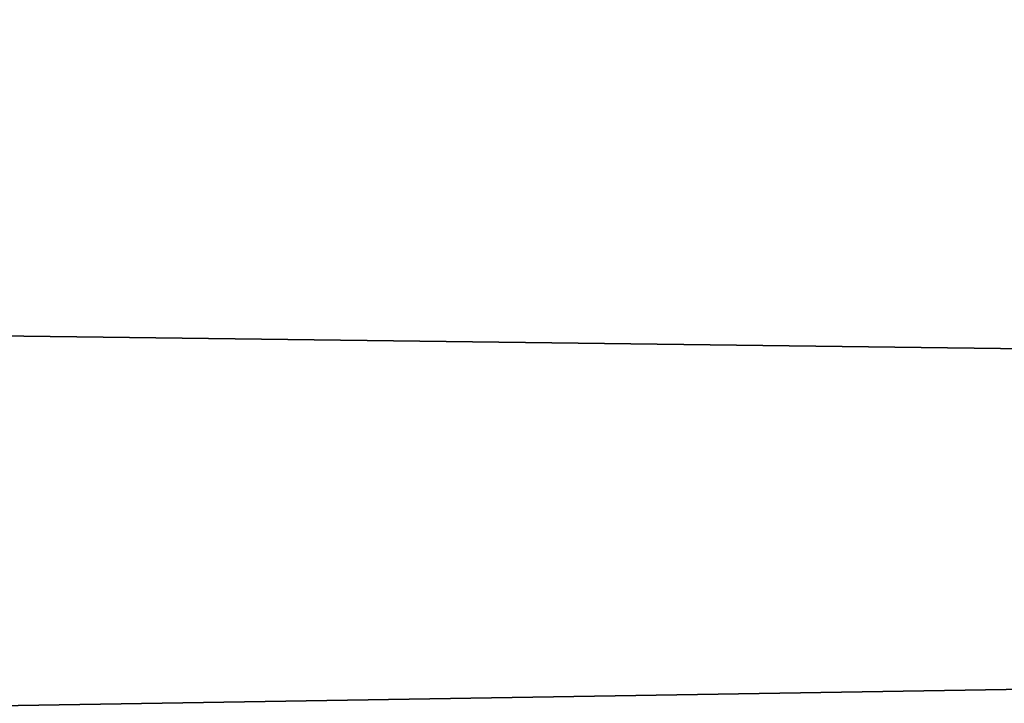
# Model space of a CAD drawing. Header units: millimetres. Extents: x -522 to 188, y -54 to 63.
# Tile 536 of 656: x -3.87935 to -3.87659, y -36.79808 to -36.79617. Entities that reach past the tile are written whole.
import ezdxf

# ---------------------------------------------------------------- set-up
doc = ezdxf.new("R2010")
doc.units = ezdxf.units.MM
doc.header["$LTSCALE"] = 65.185185
for name, color, linetype in [('1', 7, 'CONTINUOUS'), ('2', 7, 'CONTINUOUS'), ('8', 7, 'CONTINUOUS'), ('9', 7, 'CONTINUOUS')]:
    doc.layers.add(name, color=color, linetype=linetype)

msp = doc.modelspace()

# ---------------------------------------------------------------- linework, layer by layer
at = {"layer": '1', "color": 7, "linetype": 'CONTINUOUS'}
for points in [[(-4.178775, -36.8, -12.3100676), (-3.3646476, 23, -12.5570357), (-3.3647088, -36.8, -12.5570172), (-4.178775, -36.8, -12.3100676)], [(-4.178713, 23, -12.3100917), (-3.3646476, 23, -12.5570357), (-4.178775, -36.8, -12.3100676), (-4.178713, 23, -12.3100917)]]:
    msp.add_3dface(points, dxfattribs=at)
at = {"layer": '2', "color": 7, "linetype": 'CONTINUOUS'}
for points in [[(-3.3647088, -36.8, 12.5570172), (-4.178713, 23, 12.3100917), (-4.178775, -36.8, 12.3100676), (-3.3647088, -36.8, 12.5570172)], [(-3.3646476, 23, 12.5570357), (-4.178713, 23, 12.3100917), (-3.3647088, -36.8, 12.5570172), (-3.3646476, 23, 12.5570357)]]:
    msp.add_3dface(points, dxfattribs=at)
at = {"layer": '8', "color": 3, "linetype": 'CONTINUOUS'}
for points in [[(-3.5424354, -36.7927089, -10.4356782), (-3.998883, -36.8, -10.1399671), (-4.2173768, -36.7927089, -10.1816483), (-3.5424354, -36.7927089, -10.4356782)], [(-3.6503799, -36.8, -10.2705676), (-3.998883, -36.8, -10.1399671), (-3.5424354, -36.7927089, -10.4356782), (-3.6503799, -36.8, -10.2705676)]]:
    msp.add_3dface(points, dxfattribs=at)
at = {"layer": '9', "color": 3, "linetype": 'CONTINUOUS'}
for points in [[(-3.9988822, -36.8, 10.1399675), (-3.650379, -36.8, 10.2705679), (-4.2173768, -36.7927089, 10.1816483), (-3.9988822, -36.8, 10.1399675)], [(-4.2173768, -36.7927089, 10.1816483), (-3.650379, -36.8, 10.2705679), (-3.5424354, -36.7927089, 10.4356782), (-4.2173768, -36.7927089, 10.1816483)]]:
    msp.add_3dface(points, dxfattribs=at)

doc.saveas('drawing.dxf')
